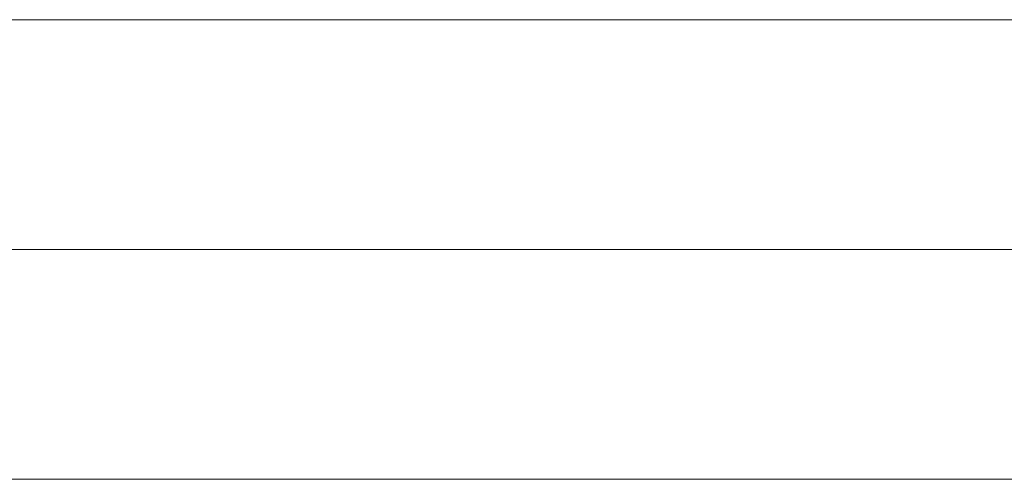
# Model space of a CAD drawing. Header units: millimetres. Extents: x -13532 to 2392, y -5241 to 5322.
# Tile 363 of 401: x -2117 to -1988, y -1834 to -1774. Entities that reach past the tile are written whole.
import ezdxf

# ---------------------------------------------------------------- set-up
doc = ezdxf.new("R2010")
doc.units = ezdxf.units.MM
doc.layers.add('A_Opisy', color=142, linetype='Continuous', lineweight=5)
doc.layers.add('OPIS - AGP1', color=7, linetype='Continuous', lineweight=0, true_color=0x7f7f7f)
doc.styles.add('ARCH.P.M. 1', font='simplex.shx', dxfattribs={"width": 0.7, "height": 12})

msp = doc.modelspace()

# ---------------------------------------------------------------- linework, layer by layer
at = {"layer": 'OPIS - AGP1'}
msp.add_line((-2905.5198, -1774.0383), (211.5243, -1774.0383), dxfattribs=at)

# ---------------------------------------------------------------- texts
at = {"layer": 'A_Opisy', "insert": (-1890.3038, -1819.0383), "char_height": 15, "width": 200.007318, "attachment_point": 5, "style": 'ARCH.P.M. 1', "bg_fill": 2}
msp.add_mtext('\\pqc;Wz1', dxfattribs=at)

# ---------------------------------------------------------------- next in the draw order: linework, layer by layer
at = {"layer": 'OPIS - AGP1'}
for p, q in [((211.5243, -1804.0383), (-2905.5198, -1804.0383)), ((211.5243, -1804.0383), (-2905.5198, -1804.0383)), ((-2905.5198, -1834.0383), (211.5243, -1834.0383))]:
    msp.add_line(p, q, dxfattribs=at)

doc.saveas('drawing.dxf')
